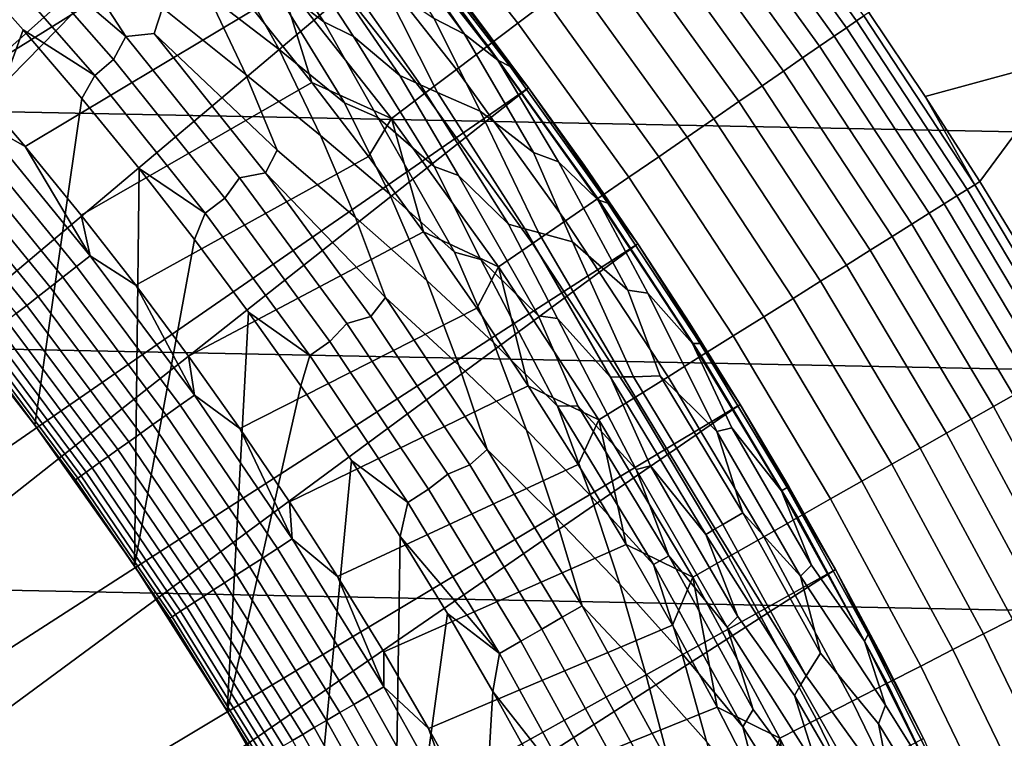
# Model space of a CAD drawing. Header units: metres. Extents: x -32 to 117, y -314 to 32.
# Tile 237 of 380: x 15.19 to 20.13, y 9.74 to 13.34. Entities that reach past the tile are written whole.
import ezdxf

# ---------------------------------------------------------------- set-up
doc = ezdxf.new("R2010")
doc.units = ezdxf.units.M
doc.layers.add('solid_24_501_064_XXX', color=7, linetype='CONTINUOUS')

msp = doc.modelspace()

# ---------------------------------------------------------------- linework, layer by layer
at = {"layer": 'solid_24_501_064_XXX'}
for points in [[(14.660162, 15.207313, 149.376968), (11.57972, 11.041283, 154.5), (11.839188, 10.762604, 154.5), (15.482249, 14.73268, 149.12825)], [(-28.869246, 14.927042, -303.5), (29.439856, 13.767515, -303.5), (29.963835, 12.586431, -303.5), (-29.439856, 13.767515, -303.5)], [(15.482249, 14.73268, 149.12825), (11.839188, 10.762604, 154.5), (12.091828, 10.477948, 154.5), (16.316256, 14.251166, 148.836288)], [(21.042967, 13.523494, 106.589211), (20.47385, 14.370552, 106.589211), (19.921434, 13.982812, 113.790924), (20.475195, 13.158608, 113.790924)], [(16.316256, 14.251166, 148.836288), (12.091828, 10.477948, 154.5), (12.337894, 10.187035, 154.5)], [(16.316256, 14.251166, 148.836288), (12.337894, 10.187035, 154.5), (12.576989, 9.89035, 154.5), (17.164658, 13.761341, 148.5)], [(17.838182, 13.435349, 123.135521), (17.243647, 14.190348, 123.135521), (17.103449, 14.074975, 123.25148), (17.693151, 13.326115, 123.25148)], [(19.428709, 13.363243, 121.193291), (18.835804, 14.186737, 121.193291), (18.799538, 14.159423, 121.403885), (19.391302, 13.337515, 121.403885)], [(19.391302, 13.337515, 121.403885), (18.799538, 14.159423, 121.403885), (18.751295, 14.123086, 121.610687), (19.341539, 13.303288, 121.610687)], [(16.066147, 13.752346, 123.621208), (15.757983, 14.104398, 123.621208), (14.634216, 13.376245, 123.854294), (14.930679, 13.044503, 123.854294)], [(19.341539, 13.303288, 121.610687), (18.751295, 14.123086, 121.610687), (18.69132, 14.077915, 121.812614), (19.279678, 13.260738, 121.812614)], [(16.443249, 13.544827, 126.984077), (16.133265, 14.034998, 127.07869), (16.313887, 13.935814, 127.179596), (16.71829, 13.332747, 127.07869)], [(17.693151, 13.326115, 123.25148), (17.103449, 14.074975, 123.25148), (16.957188, 13.954612, 123.354111), (17.541845, 13.212154, 123.354111)], [(19.279678, 13.260738, 121.812614), (18.69132, 14.077915, 121.812614), (18.619925, 14.024141, 122.008636), (19.206036, 13.210086, 122.008636)], [(19.206036, 13.210086, 122.008636), (18.619925, 14.024141, 122.008636), (18.537477, 13.962044, 122.197731), (19.120991, 13.151592, 122.197731)], [(15.277554, 13.948027, 126.581253), (15.724529, 13.258496, 126.545876), (15.074958, 13.813654, 126.520439), (15.122891, 13.940829, 126.545876)], [(15.908767, 13.403529, 126.626312), (15.86657, 13.27415, 126.581253), (15.724529, 13.258496, 126.545876), (15.277554, 13.948027, 126.581253)], [(16.71829, 13.332747, 127.07869), (16.313887, 13.935814, 127.179596), (16.524059, 13.785233, 127.28611), (16.867985, 13.259747, 127.179596)], [(17.541845, 13.212154, 123.354111), (16.957188, 13.954612, 123.354111), (16.805616, 13.829878, 123.442886), (17.385048, 13.094058, 123.442886)], [(19.120991, 13.151592, 122.197731), (18.537477, 13.962044, 122.197731), (18.444401, 13.891941, 122.378937), (19.024986, 13.085559, 122.378937)], [(20.475195, 13.158608, 113.790924), (19.921434, 13.982812, 113.790924), (19.45355, 13.380323, 120.980194), (19.736938, 12.958662, 120.980194)], [(16.138662, 13.468496, 126.744232), (15.909147, 13.892743, 126.816277), (16.24036, 13.651581, 126.896408), (16.493822, 13.193299, 126.816277)], [(17.271635, 13.349852, 128.25618), (16.932249, 13.895523, 128.636612), (16.980753, 13.867519, 128.761612), (17.425512, 13.271673, 128.636398)], [(19.024986, 13.085559, 122.378937), (18.444401, 13.891941, 122.378937), (18.341179, 13.814196, 122.551315), (18.918514, 13.012326, 122.551315)], [(17.425512, 13.271673, 128.636398), (16.980753, 13.867519, 128.761612), (17.038164, 13.834373, 128.935287)], [(15.568902, 13.06386, 126.505112), (14.984246, 13.730532, 126.505112), (15.074958, 13.813654, 126.520439), (15.663153, 13.142946, 126.520439)], [(15.663153, 13.142946, 126.520439), (15.074958, 13.813654, 126.520439), (15.724529, 13.258496, 126.545876)], [(17.385048, 13.094058, 123.442886), (16.805616, 13.829878, 123.442886), (16.649517, 13.701419, 123.517342), (17.223566, 12.972433, 123.517342)], [(17.591461, 13.140243, 129.020157), (17.425512, 13.271673, 128.636398), (17.038164, 13.834373, 128.935287), (17.062336, 13.820416, 129.020355)], [(17.591461, 13.140243, 129.020157), (17.062336, 13.820416, 129.020355), (17.084394, 13.807681, 129.10791)], [(17.591461, 13.140243, 129.020157), (17.084394, 13.807681, 129.10791), (17.11982, 13.787229, 129.279663)], [(18.918514, 13.012326, 122.551315), (18.341179, 13.814196, 122.551315), (18.22834, 13.729208, 122.713974), (18.802124, 12.932272, 122.713974)], [(-29.439856, 13.767515, -303.5), (29.963835, 12.586431, -303.5), (30.440569, 11.385158, -303.5), (-29.963835, 12.586431, -303.5)], [(17.74667, 13.002142, 148.5), (17.164658, 13.761341, 148.5), (12.576989, 9.89035, 154.5), (12.808691, 9.588402, 154.5)], [(16.366446, 13.393563, 123.621208), (16.066147, 13.752346, 123.621208), (14.930679, 13.044503, 123.854294), (15.219624, 12.706191, 123.854294)], [(15.908767, 13.403529, 126.626312), (15.74761, 13.762378, 126.680763), (16.138662, 13.468496, 126.744232), (16.327929, 13.068626, 126.680763)], [(16.867985, 13.259747, 127.179596), (16.524059, 13.785233, 127.28611), (16.651091, 13.717318, 127.397499), (17.100328, 13.063537, 127.28611)], [(17.654512, 13.109204, 129.406281), (17.591461, 13.140243, 129.020157), (17.11982, 13.787229, 129.279663), (17.139305, 13.775978, 129.406357)], [(17.654512, 13.109204, 129.406281), (17.139305, 13.775978, 129.406357), (17.144802, 13.772804, 129.450684), (17.459776, 13.384926, 129.791641)], [(17.459776, 13.384926, 129.791641), (17.164658, 13.761341, 129.791641), (17.164658, 13.761341, 148.5), (17.74667, 13.002142, 148.5)], [(14.984246, 13.730532, 126.505112), (15.568902, 13.06386, 126.505112), (15.210019, 13.292663, 126.5), (14.90774, 13.630805, 126.5)], [(17.223566, 12.972433, 123.517342), (16.649517, 13.701419, 123.517342), (16.489693, 13.569895, 123.577095), (17.058233, 12.847907, 123.577095)], [(17.100328, 13.063537, 127.28611), (16.651091, 13.717318, 127.397499), (16.754538, 13.661306, 127.511368), (17.204208, 13.01687, 127.397499)], [(18.802124, 12.932272, 122.713974), (18.22834, 13.729208, 122.713974), (18.106468, 13.637417, 122.866074), (18.676416, 12.845809, 122.866074)], [(16.493822, 13.193299, 126.816277), (16.24036, 13.651581, 126.896408), (16.443249, 13.544827, 126.984077), (16.823214, 12.926503, 126.896408)], [(17.014076, 13.523772, 127.880661), (17.2889, 12.978432, 127.511368), (17.204208, 13.01687, 127.397499), (16.754538, 13.661306, 127.511368)], [(14.90774, 13.630805, 126.5), (15.210019, 13.292663, 126.5), (14.738583, 11.990582, 126.5)], [(18.676416, 12.845809, 122.866074), (18.106468, 13.637417, 122.866074), (17.976191, 13.539294, 123.006828), (18.542038, 12.753383, 123.006828)], [(16.489693, 13.569895, 123.577095), (16.366446, 13.393563, 123.621208), (16.658733, 13.028227, 123.621208)], [(16.823214, 12.926503, 126.896408), (16.443249, 13.544827, 126.984077), (16.71829, 13.332747, 127.07869), (16.98926, 12.853319, 126.984077)], [(17.058233, 12.847907, 123.577095), (16.489693, 13.569895, 123.577095), (16.658733, 13.028227, 123.621208)], [(17.271635, 13.349852, 128.25618), (17.502693, 12.885144, 127.880661), (17.2889, 12.978432, 127.511368), (17.014076, 13.523772, 127.880661)], [(18.542038, 12.753383, 123.006828), (17.976191, 13.539294, 123.006828), (17.838182, 13.435349, 123.135521), (18.399685, 12.655471, 123.135521)], [(16.327929, 13.068626, 126.680763), (16.138662, 13.468496, 126.744232), (16.493822, 13.193299, 126.816277), (16.702253, 12.762899, 126.744232)], [(16.658733, 13.028227, 123.621208), (16.366446, 13.393563, 123.621208), (15.219624, 12.706191, 123.854294), (15.500902, 12.361483, 123.854294)], [(15.86657, 13.27415, 126.581253), (15.908767, 13.403529, 126.626312), (16.327929, 13.068626, 126.680763), (16.484648, 12.688571, 126.626312)], [(18.399685, 12.655471, 123.135521), (17.838182, 13.435349, 123.135521), (17.693151, 13.326115, 123.25148), (18.250088, 12.552577, 123.25148)], [(17.425512, 13.271673, 128.636398), (17.771482, 12.676842, 128.25618), (17.502693, 12.885144, 127.880661), (17.271635, 13.349852, 128.25618)], [(17.746639, 13.002183, 129.791641), (17.459776, 13.384926, 129.791641), (17.74667, 13.002142, 148.5)], [(17.654512, 13.109204, 129.406281), (17.459776, 13.384926, 129.791641), (17.746639, 13.002183, 129.791641)], [(19.985636, 12.515004, 121.193291), (19.428709, 13.363243, 121.193291), (19.391302, 13.337515, 121.403885), (19.947157, 12.490909, 121.403885)], [(19.428709, 13.363243, 121.193291), (19.985636, 12.515004, 121.193291), (19.736938, 12.958662, 120.980194), (19.45355, 13.380323, 120.980194)], [(16.98926, 12.853319, 126.984077), (16.71829, 13.332747, 127.07869), (16.867985, 13.259747, 127.179596), (17.272774, 12.606138, 127.07869)], [(18.250088, 12.552577, 123.25148), (17.693151, 13.326115, 123.25148), (17.541845, 13.212154, 123.354111), (18.094021, 12.445232, 123.354111)], [(19.895969, 12.458854, 121.610687), (19.341539, 13.303288, 121.610687), (19.279678, 13.260738, 121.812614), (19.832333, 12.419005, 121.812614)], [(19.947157, 12.490909, 121.403885), (19.391302, 13.337515, 121.403885), (19.341539, 13.303288, 121.610687), (19.895969, 12.458854, 121.610687)], [(15.504476, 12.948021, 126.5), (15.268971, 11.30743, 126.5), (14.738583, 11.990582, 126.5), (15.210019, 13.292663, 126.5)], [(15.568902, 13.06386, 126.505112), (15.504476, 12.948021, 126.5), (15.210019, 13.292663, 126.5)], [(16.221533, 12.44722, 126.520439), (15.663153, 13.142946, 126.520439), (15.724529, 13.258496, 126.545876), (16.295408, 12.550227, 126.545876)], [(16.425886, 12.575425, 126.581253), (16.295408, 12.550227, 126.545876), (15.724529, 13.258496, 126.545876), (15.86657, 13.27415, 126.581253)], [(16.425886, 12.575425, 126.581253), (15.86657, 13.27415, 126.581253), (16.484648, 12.688571, 126.626312)], [(17.272774, 12.606138, 127.07869), (16.867985, 13.259747, 127.179596), (17.100328, 13.063537, 127.28611), (17.394085, 12.56167, 127.179596)], [(17.591461, 13.140243, 129.020157), (17.896589, 12.629247, 128.636398), (17.771482, 12.676842, 128.25618), (17.425512, 13.271673, 128.636398)], [(19.832333, 12.419005, 121.812614), (19.279678, 13.260738, 121.812614), (19.206036, 13.210086, 122.008636), (19.75658, 12.371569, 122.008636)], [(18.094021, 12.445232, 123.354111), (17.541845, 13.212154, 123.354111), (17.385048, 13.094058, 123.442886), (17.932287, 12.333991, 123.442886)], [(19.75658, 12.371569, 122.008636), (19.206036, 13.210086, 122.008636), (19.120991, 13.151592, 122.197731), (19.669098, 12.316788, 122.197731)], [(16.702253, 12.762899, 126.744232), (16.493822, 13.193299, 126.816277), (16.823214, 12.926503, 126.896408), (17.04777, 12.469276, 126.816277)], [(19.669098, 12.316788, 122.197731), (19.120991, 13.151592, 122.197731), (19.024986, 13.085559, 122.378937), (19.570341, 12.254946, 122.378937)], [(20.475195, 13.158608, 113.790924), (19.736938, 12.958662, 120.980194), (20.01119, 12.531, 120.980194)], [(20.994875, 12.312504, 113.790924), (20.475195, 13.158608, 113.790924), (20.01119, 12.531, 120.980194), (20.276175, 12.097536, 120.980194)], [(16.12392, 12.37232, 126.505112), (15.568902, 13.06386, 126.505112), (15.663153, 13.142946, 126.520439), (16.221533, 12.44722, 126.520439)], [(17.896589, 12.629247, 128.636398), (17.591461, 13.140243, 129.020157), (18.094398, 12.438578, 129.020157)], [(18.144402, 12.422308, 129.406281), (18.094398, 12.438578, 129.020157), (17.591461, 13.140243, 129.020157), (17.654512, 13.109204, 129.406281)], [(18.144402, 12.422308, 129.406281), (17.654512, 13.109204, 129.406281), (17.746639, 13.002183, 129.791641), (18.025116, 12.613296, 129.791641)], [(15.568902, 13.06386, 126.505112), (16.12392, 12.37232, 126.505112), (15.791067, 12.596898, 126.5), (15.504476, 12.948021, 126.5)], [(16.484648, 12.688571, 126.626312), (16.327929, 13.068626, 126.680763), (16.702253, 12.762899, 126.744232), (16.87771, 12.350432, 126.680763)], [(17.394085, 12.56167, 127.179596), (17.100328, 13.063537, 127.28611), (17.204208, 13.01687, 127.397499), (17.6451, 12.317778, 127.28611)], [(17.932287, 12.333991, 123.442886), (17.385048, 13.094058, 123.442886), (17.223566, 12.972433, 123.517342), (17.765722, 12.219426, 123.517342)], [(19.570341, 12.254946, 122.378937), (19.024986, 13.085559, 122.378937), (18.918514, 13.012326, 122.551315), (19.460817, 12.186362, 122.551315)], [(17.74667, 13.002142, 148.5), (12.808691, 9.588402, 154.5), (13.033209, 9.280912, 154.5)], [(18.295061, 12.218459, 148.5), (17.74667, 13.002142, 148.5), (13.033209, 9.280912, 154.5), (13.250397, 8.968107, 154.5)], [(14.993741, 12.834577, 123.874374), (15.219624, 12.706191, 123.854294), (14.930679, 13.044503, 123.854294)], [(16.942867, 12.656514, 123.621208), (16.658733, 13.028227, 123.621208), (15.500902, 12.361483, 123.854294), (15.774374, 12.010551, 123.854294)], [(17.058233, 12.847907, 123.577095), (16.658733, 13.028227, 123.621208), (16.942867, 12.656514, 123.621208)], [(17.6451, 12.317778, 127.28611), (17.204208, 13.01687, 127.397499), (17.2889, 12.978432, 127.511368), (17.727879, 12.294144, 127.397499)], [(17.746639, 13.002183, 129.791641), (17.74667, 13.002142, 148.5), (18.295061, 12.218459, 148.5), (18.025116, 12.613296, 129.791641)], [(19.460817, 12.186362, 122.551315), (18.918514, 13.012326, 122.551315), (18.802124, 12.932272, 122.713974), (19.341091, 12.111389, 122.713974)], [(15.791067, 12.596898, 126.5), (15.767771, 10.600819, 126.5), (15.268971, 11.30743, 126.5), (15.504476, 12.948021, 126.5)], [(17.765722, 12.219426, 123.517342), (17.223566, 12.972433, 123.517342), (17.058233, 12.847907, 123.577095), (17.595184, 12.102128, 123.577095)], [(17.502693, 12.885144, 127.880661), (17.79545, 12.274677, 127.511368), (17.727879, 12.294144, 127.397499), (17.2889, 12.978432, 127.511368)], [(19.985636, 12.515004, 121.193291), (20.01119, 12.531, 120.980194), (19.736938, 12.958662, 120.980194)], [(17.04777, 12.469276, 126.816277), (16.823214, 12.926503, 126.896408), (16.98926, 12.853319, 126.984077), (17.373718, 12.176572, 126.896408)], [(19.341091, 12.111389, 122.713974), (18.802124, 12.932272, 122.713974), (18.676416, 12.845809, 122.866074), (19.211779, 12.030415, 122.866074)], [(17.373718, 12.176572, 126.896408), (16.98926, 12.853319, 126.984077), (17.272774, 12.606138, 127.07869), (17.506212, 12.139824, 126.984077)], [(17.79545, 12.274677, 127.511368), (17.502693, 12.885144, 127.880661), (17.771482, 12.676842, 128.25618), (17.967352, 12.228879, 127.880661)], [(15.546782, 12.158792, 123.874374), (14.993741, 12.834577, 123.874374), (14.926419, 12.776949, 123.903053), (15.476976, 12.104198, 123.903053)], [(15.546782, 12.158792, 123.874374), (15.219624, 12.706191, 123.854294), (14.993741, 12.834577, 123.874374)], [(17.058233, 12.847907, 123.577095), (16.942867, 12.656514, 123.621208), (17.218706, 12.278608, 123.621208)], [(17.595184, 12.102128, 123.577095), (17.058233, 12.847907, 123.577095), (17.218706, 12.278608, 123.621208)], [(19.211779, 12.030415, 122.866074), (18.676416, 12.845809, 122.866074), (18.542038, 12.753383, 123.006828), (19.073549, 11.943855, 123.006828)], [(15.476976, 12.104198, 123.903053), (14.926419, 12.776949, 123.903053), (14.861416, 12.721307, 123.939857), (15.409576, 12.051485, 123.939857)], [(16.87771, 12.350432, 126.680763), (16.702253, 12.762899, 126.744232), (17.04777, 12.469276, 126.816277), (17.235016, 12.033746, 126.744232)], [(19.073549, 11.943855, 123.006828), (18.542038, 12.753383, 123.006828), (18.399685, 12.655471, 123.135521), (18.927114, 11.852158, 123.135521)], [(15.409576, 12.051485, 123.939857), (14.861416, 12.721307, 123.939857), (14.799296, 12.668133, 123.984459), (15.345165, 12.001111, 123.984459)], [(15.546782, 12.158792, 123.874374), (15.500902, 12.361483, 123.854294), (15.219624, 12.706191, 123.854294)], [(15.345165, 12.001111, 123.984459), (14.799296, 12.668133, 123.984459), (14.740599, 12.617887, 124.036476), (15.284303, 11.953511, 124.036476)], [(17.218706, 12.278608, 123.621208), (16.942867, 12.656514, 123.621208), (15.774374, 12.010551, 123.854294), (16.039902, 11.653573, 123.854294)], [(16.425886, 12.575425, 126.581253), (16.484648, 12.688571, 126.626312), (16.87771, 12.350432, 126.680763), (17.028423, 11.948901, 126.626312)], [(17.896589, 12.629247, 128.636398), (18.245121, 11.985135, 128.25618), (17.967352, 12.228879, 127.880661), (17.771482, 12.676842, 128.25618)], [(18.927114, 11.852158, 123.135521), (18.399685, 12.655471, 123.135521), (18.250088, 12.552577, 123.25148), (18.77323, 11.755795, 123.25148)], [(15.284303, 11.953511, 124.036476), (14.740599, 12.617887, 124.036476), (14.685832, 12.571008, 124.095459), (15.227516, 11.909101, 124.095459)], [(17.506212, 12.139824, 126.984077), (17.272774, 12.606138, 127.07869), (17.394085, 12.56167, 127.179596), (17.795698, 11.856498, 127.07869)], [(18.094398, 12.438578, 129.020157), (18.343996, 11.970114, 128.636398), (18.245121, 11.985135, 128.25618), (17.896589, 12.629247, 128.636398)], [(18.295071, 12.218445, 129.791641), (18.025116, 12.613296, 129.791641), (18.295061, 12.218459, 148.5)], [(18.144402, 12.422308, 129.406281), (18.025116, 12.613296, 129.791641), (18.295071, 12.218445, 129.791641)], [(-29.963835, 12.586431, -303.5), (30.440569, 11.385158, -303.5), (30.869179, 10.16578, -303.5), (-30.440569, 11.385158, -303.5)], [(15.227516, 11.909101, 124.095459), (14.685832, 12.571008, 124.095459), (14.635472, 12.5279, 124.160889), (15.175299, 11.868262, 124.160889)], [(15.791067, 12.596898, 126.5), (16.069904, 12.239186, 126.5), (15.767771, 10.600819, 126.5)], [(16.12392, 12.37232, 126.505112), (16.069904, 12.239186, 126.5), (15.791067, 12.596898, 126.5)], [(16.954458, 11.853162, 126.581253), (16.834412, 11.817409, 126.545876), (16.295408, 12.550227, 126.545876), (16.425886, 12.575425, 126.581253)], [(16.954458, 11.853162, 126.581253), (16.425886, 12.575425, 126.581253), (17.028423, 11.948901, 126.626312)], [(17.795698, 11.856498, 127.07869), (17.394085, 12.56167, 127.179596), (17.6451, 12.317778, 127.28611), (17.891315, 11.842745, 127.179596)], [(18.77323, 11.755795, 123.25148), (18.250088, 12.552577, 123.25148), (18.094021, 12.445232, 123.354111), (18.61269, 11.655265, 123.354111)], [(16.749033, 11.727799, 126.520439), (16.221533, 12.44722, 126.520439), (16.295408, 12.550227, 126.545876), (16.834412, 11.817409, 126.545876)], [(20.505556, 11.64359, 121.193291), (19.985636, 12.515004, 121.193291), (19.947157, 12.490909, 121.403885), (20.466076, 11.621172, 121.403885)], [(19.985636, 12.515004, 121.193291), (20.505556, 11.64359, 121.193291), (20.276175, 12.097536, 120.980194), (20.01119, 12.531, 120.980194)], [(17.235016, 12.033746, 126.744232), (17.04777, 12.469276, 126.816277), (17.373718, 12.176572, 126.896408), (17.569958, 11.722025, 126.816277)], [(20.413555, 11.59135, 121.610687), (19.895969, 12.458854, 121.610687), (19.832333, 12.419005, 121.812614), (20.348265, 11.554276, 121.812614)], [(20.466076, 11.621172, 121.403885), (19.947157, 12.490909, 121.403885), (19.895969, 12.458854, 121.610687), (20.413555, 11.59135, 121.610687)], [(16.648249, 11.657228, 126.505112), (16.12392, 12.37232, 126.505112), (16.221533, 12.44722, 126.520439), (16.749033, 11.727799, 126.520439)], [(18.61269, 11.655265, 123.354111), (18.094021, 12.445232, 123.354111), (17.932287, 12.333991, 123.442886), (18.44632, 11.551084, 123.442886)], [(18.343996, 11.970114, 128.636398), (18.094398, 12.438578, 129.020157), (18.569366, 11.717685, 129.020157)], [(18.60758, 11.717125, 129.406281), (18.569366, 11.717685, 129.020157), (18.094398, 12.438578, 129.020157), (18.144402, 12.422308, 129.406281)], [(18.60758, 11.717125, 129.406281), (18.144402, 12.422308, 129.406281), (18.295071, 12.218445, 129.791641), (18.556377, 11.817819, 129.791641)], [(20.348265, 11.554276, 121.812614), (19.832333, 12.419005, 121.812614), (19.75658, 12.371569, 122.008636), (20.27054, 11.510141, 122.008636)], [(15.546782, 12.158792, 123.874374), (15.774374, 12.010551, 123.854294), (15.500902, 12.361483, 123.854294)], [(16.12392, 12.37232, 126.505112), (16.648249, 11.657228, 126.505112), (16.34057, 11.875424, 126.5), (16.069904, 12.239186, 126.5)], [(20.27054, 11.510141, 122.008636), (19.75658, 12.371569, 122.008636), (19.669098, 12.316788, 122.197731), (20.180782, 11.459175, 122.197731)], [(17.028423, 11.948901, 126.626312), (16.87771, 12.350432, 126.680763), (17.235016, 12.033746, 126.744232), (17.395924, 11.609139, 126.680763)], [(17.891315, 11.842745, 127.179596), (17.6451, 12.317778, 127.28611), (17.727879, 12.294144, 127.397499), (18.157372, 11.549332, 127.28611)], [(18.44632, 11.551084, 123.442886), (17.932287, 12.333991, 123.442886), (17.765722, 12.219426, 123.517342), (18.274981, 11.443791, 123.517342)], [(20.180782, 11.459175, 122.197731), (19.669098, 12.316788, 122.197731), (19.570341, 12.254946, 122.378937), (20.079456, 11.40164, 122.378937)], [(17.486118, 11.894694, 123.621208), (17.218706, 12.278608, 123.621208), (16.039902, 11.653573, 123.854294), (16.297352, 11.290729, 123.854294)], [(17.595184, 12.102128, 123.577095), (17.218706, 12.278608, 123.621208), (17.486118, 11.894694, 123.621208)], [(18.157372, 11.549332, 127.28611), (17.727879, 12.294144, 127.397499), (17.79545, 12.274677, 127.511368), (18.22121, 11.550376, 127.397499)], [(17.967352, 12.228879, 127.880661), (18.273373, 11.551176, 127.511368), (18.22121, 11.550376, 127.397499), (17.79545, 12.274677, 127.511368)], [(18.295061, 12.218459, 148.5), (13.250397, 8.968107, 154.5), (13.459951, 8.650414, 154.5)], [(18.808872, 11.411674, 148.5), (18.295061, 12.218459, 148.5), (13.459951, 8.650414, 154.5), (13.662011, 8.327598, 154.5)], [(16.34057, 11.875424, 126.5), (16.234016, 9.871996, 126.5), (15.767771, 10.600819, 126.5), (16.069904, 12.239186, 126.5)], [(18.274981, 11.443791, 123.517342), (17.765722, 12.219426, 123.517342), (17.595184, 12.102128, 123.577095), (18.099554, 11.333939, 123.577095)], [(18.273373, 11.551176, 127.511368), (17.967352, 12.228879, 127.880661), (18.245121, 11.985135, 128.25618), (18.407417, 11.555874, 127.880661)], [(18.556377, 11.817819, 129.791641), (18.295071, 12.218445, 129.791641), (18.295061, 12.218459, 148.5), (18.808872, 11.411674, 148.5)], [(20.079456, 11.40164, 122.378937), (19.570341, 12.254946, 122.378937), (19.460817, 12.186362, 122.551315), (19.967083, 11.337831, 122.551315)], [(16.069389, 11.459205, 123.874374), (15.546782, 12.158792, 123.874374), (15.476976, 12.104198, 123.903053), (15.997237, 11.407752, 123.903053)], [(16.069389, 11.459205, 123.874374), (15.774374, 12.010551, 123.854294), (15.546782, 12.158792, 123.874374)], [(17.569958, 11.722025, 126.816277), (17.373718, 12.176572, 126.896408), (17.506212, 12.139824, 126.984077), (17.890818, 11.403228, 126.896408)], [(19.967083, 11.337831, 122.551315), (19.460817, 12.186362, 122.551315), (19.341091, 12.111389, 122.713974), (19.844242, 11.268079, 122.713974)], [(17.890818, 11.403228, 126.896408), (17.506212, 12.139824, 126.984077), (17.795698, 11.856498, 127.07869), (17.993217, 11.405563, 126.984077)], [(19.844242, 11.268079, 122.713974), (19.341091, 12.111389, 122.713974), (19.211779, 12.030415, 122.866074), (19.711567, 11.192741, 122.866074)], [(15.997237, 11.407752, 123.903053), (15.476976, 12.104198, 123.903053), (15.409576, 12.051485, 123.939857), (15.927571, 11.358072, 123.939857)], [(17.595184, 12.102128, 123.577095), (17.486118, 11.894694, 123.621208), (17.744972, 11.504958, 123.621208)], [(18.099554, 11.333939, 123.577095), (17.595184, 12.102128, 123.577095), (17.744972, 11.504958, 123.621208)], [(15.927571, 11.358072, 123.939857), (15.409576, 12.051485, 123.939857), (15.345165, 12.001111, 123.984459), (15.860995, 11.310596, 123.984459)], [(16.069389, 11.459205, 123.874374), (16.039902, 11.653573, 123.854294), (15.774374, 12.010551, 123.854294)], [(17.395924, 11.609139, 126.680763), (17.235016, 12.033746, 126.744232), (17.569958, 11.722025, 126.816277), (17.735971, 11.282383, 126.744232)], [(19.711567, 11.192741, 122.866074), (19.211779, 12.030415, 122.866074), (19.073549, 11.943855, 123.006828), (19.56974, 11.112209, 123.006828)], [(15.007668, 11.652034, 124.839096), (14.738537, 11.990644, 124.839096), (14.738583, 11.990582, 126.5), (15.268971, 11.30743, 126.5)], [(15.860995, 11.310596, 123.984459), (15.345165, 12.001111, 123.984459), (15.284303, 11.953511, 124.036476), (15.798086, 11.265736, 124.036476)], [(18.343996, 11.970114, 128.636398), (18.691851, 11.275753, 128.25618), (18.407417, 11.555874, 127.880661), (18.245121, 11.985135, 128.25618)], [(18.569366, 11.717685, 129.020157), (18.767138, 11.295149, 128.636398), (18.691851, 11.275753, 128.25618), (18.343996, 11.970114, 128.636398)], [(15.798086, 11.265736, 124.036476), (15.284303, 11.953511, 124.036476), (15.227516, 11.909101, 124.095459), (15.739391, 11.22388, 124.095459)], [(17.451292, 11.108712, 126.581253), (16.954458, 11.853162, 126.581253), (17.028423, 11.948901, 126.626312), (17.539034, 11.185961, 126.626312)], [(17.539034, 11.185961, 126.626312), (17.028423, 11.948901, 126.626312), (17.395924, 11.609139, 126.680763)], [(19.56974, 11.112209, 123.006828), (19.073549, 11.943855, 123.006828), (18.927114, 11.852158, 123.135521), (19.419497, 11.026897, 123.135521)], [(15.685418, 11.185391, 124.160889), (15.175299, 11.868262, 124.160889), (15.128103, 11.831352, 124.232208), (15.636637, 11.150605, 124.232208)], [(15.739391, 11.22388, 124.095459), (15.227516, 11.909101, 124.095459), (15.175299, 11.868262, 124.160889), (15.685418, 11.185391, 124.160889)], [(16.34057, 11.875424, 126.5), (16.602844, 11.505881, 126.5), (16.234016, 9.871996, 126.5)], [(17.744972, 11.504958, 123.621208), (17.486118, 11.894694, 123.621208), (16.297352, 11.290729, 123.854294), (16.546595, 10.9222, 123.854294)], [(16.648249, 11.657228, 126.505112), (16.602844, 11.505881, 126.5), (16.34057, 11.875424, 126.5)], [(15.636637, 11.150605, 124.232208), (15.128103, 11.831352, 124.232208), (15.08634, 11.79869, 124.308784), (15.593469, 11.119822, 124.308784)], [(17.244652, 10.986054, 126.520439), (16.749033, 11.727799, 126.520439), (16.834412, 11.817409, 126.545876), (17.340483, 11.061473, 126.545876)], [(17.451292, 11.108712, 126.581253), (17.340483, 11.061473, 126.545876), (16.834412, 11.817409, 126.545876), (16.954458, 11.853162, 126.581253)], [(17.993217, 11.405563, 126.984077), (17.795698, 11.856498, 127.07869), (17.891315, 11.842745, 127.179596), (18.28611, 11.085196, 127.07869)], [(18.28611, 11.085196, 127.07869), (17.891315, 11.842745, 127.179596), (18.157372, 11.549332, 127.28611), (18.35885, 11.104162, 127.179596)], [(18.808914, 11.411607, 129.791641), (18.556377, 11.817819, 129.791641), (18.808872, 11.411674, 148.5)], [(18.60758, 11.717125, 129.406281), (18.556377, 11.817819, 129.791641), (18.808914, 11.411607, 129.791641)], [(19.419497, 11.026897, 123.135521), (18.927114, 11.852158, 123.135521), (18.77323, 11.755795, 123.25148), (19.26161, 10.937244, 123.25148)], [(15.55629, 11.093309, 124.389969), (15.050369, 11.770558, 124.389969), (15.020506, 11.747202, 124.475044), (15.525422, 11.071297, 124.475044)], [(15.593469, 11.119822, 124.308784), (15.08634, 11.79869, 124.308784), (15.050369, 11.770558, 124.389969), (15.55629, 11.093309, 124.389969)], [(15.483633, 11.041497, 124.653915), (14.980076, 11.715583, 124.653915), (14.969862, 11.707595, 124.746147), (15.473076, 11.033968, 124.746147)], [(15.501133, 11.053976, 124.563286), (14.997006, 11.728824, 124.563286), (14.980076, 11.715583, 124.653915), (15.483633, 11.041497, 124.653915)], [(15.525422, 11.071297, 124.475044), (15.020506, 11.747202, 124.475044), (14.997006, 11.728824, 124.563286), (15.501133, 11.053976, 124.563286)], [(17.140884, 10.919948, 126.505112), (16.648249, 11.657228, 126.505112), (16.749033, 11.727799, 126.520439), (17.244652, 10.986054, 126.520439)], [(17.735971, 11.282383, 126.744232), (17.569958, 11.722025, 126.816277), (17.890818, 11.403228, 126.896408), (18.059416, 10.952936, 126.816277)], [(18.767138, 11.295149, 128.636398), (18.569366, 11.717685, 129.020157), (19.015629, 10.978678, 129.020157)], [(18.60758, 11.717125, 129.406281), (19.043365, 10.994692, 129.406281), (19.015629, 10.978678, 129.020157), (18.569366, 11.717685, 129.020157)], [(19.043365, 10.994692, 129.406281), (18.60758, 11.717125, 129.406281), (18.808914, 11.411607, 129.791641), (19.052559, 11, 129.791641)], [(19.26161, 10.937244, 123.25148), (18.77323, 11.755795, 123.25148), (18.61269, 11.655265, 123.354111), (19.096891, 10.843714, 123.354111)], [(14.969862, 11.707595, 124.746147), (15.007668, 11.652034, 124.839096), (15.269019, 11.307389, 124.839096)], [(15.473076, 11.033968, 124.746147), (14.969862, 11.707595, 124.746147), (15.269019, 11.307389, 124.839096)], [(15.269019, 11.307389, 124.839096), (15.007668, 11.652034, 124.839096), (15.268971, 11.30743, 126.5)], [(16.069389, 11.459205, 123.874374), (16.297352, 11.290729, 123.854294), (16.039902, 11.653573, 123.854294)], [(16.648249, 11.657228, 126.505112), (17.140884, 10.919948, 126.505112), (16.856958, 11.130249, 126.5), (16.602844, 11.505881, 126.5)], [(19.096891, 10.843714, 123.354111), (18.61269, 11.655265, 123.354111), (18.44632, 11.551084, 123.442886), (18.926195, 10.746787, 123.442886)], [(17.539034, 11.185961, 126.626312), (17.395924, 11.609139, 126.680763), (17.735971, 11.282383, 126.744232), (17.881601, 10.846134, 126.680763)], [(18.636198, 10.759614, 127.28611), (18.157372, 11.549332, 127.28611), (18.22121, 11.550376, 127.397499), (18.683355, 10.786839, 127.397499)], [(18.35885, 11.104162, 127.179596), (18.157372, 11.549332, 127.28611), (18.636198, 10.759614, 127.28611)], [(18.683355, 10.786839, 127.397499), (18.22121, 11.550376, 127.397499), (18.273373, 11.551176, 127.511368), (18.721895, 10.809091, 127.511368)], [(18.407417, 11.555874, 127.880661), (18.822285, 10.867051, 127.880661), (18.721895, 10.809091, 127.511368), (18.273373, 11.551176, 127.511368)], [(18.926195, 10.746787, 123.442886), (18.44632, 11.551084, 123.442886), (18.274981, 11.443791, 123.517342), (18.750397, 10.646965, 123.517342)], [(18.822285, 10.867051, 127.880661), (18.407417, 11.555874, 127.880661), (18.691851, 11.275753, 128.25618)], [(16.856958, 11.130249, 126.5), (16.666409, 9.123074, 126.5), (16.234016, 9.871996, 126.5), (16.602844, 11.505881, 126.5)], [(17.995142, 11.109588, 123.621208), (17.744972, 11.504958, 123.621208), (16.546595, 10.9222, 123.854294), (16.787502, 10.548174, 123.854294)], [(18.099554, 11.333939, 123.577095), (17.744972, 11.504958, 123.621208), (17.995142, 11.109588, 123.621208)], [(16.560539, 10.737185, 123.874374), (16.069389, 11.459205, 123.874374), (15.997237, 11.407752, 123.903053), (16.486183, 10.688975, 123.903053)], [(16.560539, 10.737185, 123.874374), (16.297352, 11.290729, 123.854294), (16.069389, 11.459205, 123.874374)], [(18.750397, 10.646965, 123.517342), (18.274981, 11.443791, 123.517342), (18.099554, 11.333939, 123.577095), (18.570406, 10.544762, 123.577095)], [(20.655098, 10.580343, 122.197731), (20.180782, 11.459175, 122.197731), (20.079456, 11.40164, 122.378937), (20.55139, 10.52722, 122.378937)], [(-30.440569, 11.385158, -303.5), (30.869179, 10.16578, -303.5), (31.248901, 8.930613, -303.5), (-30.869179, 10.16578, -303.5)], [(18.808872, 11.411674, 148.5), (13.662011, 8.327598, 154.5), (13.85647, 7.999856, 154.5)], [(18.808872, 11.411674, 148.5), (13.85647, 7.999856, 154.5), (14.042947, 7.66783, 154.5), (19.287237, 10.583124, 148.5)], [(16.486183, 10.688975, 123.903053), (15.997237, 11.407752, 123.903053), (15.927571, 11.358072, 123.939857), (16.414387, 10.642426, 123.939857)], [(18.373518, 10.607959, 126.896408), (17.890818, 11.403228, 126.896408), (17.993217, 11.405563, 126.984077), (18.449446, 10.651793, 126.984077)], [(18.059416, 10.952936, 126.816277), (17.890818, 11.403228, 126.896408), (18.373518, 10.607959, 126.896408)], [(18.449446, 10.651793, 126.984077), (17.993217, 11.405563, 126.984077), (18.28611, 11.085196, 127.07869)], [(19.052559, 11, 129.791641), (18.808914, 11.411607, 129.791641), (18.808872, 11.411674, 148.5), (19.287237, 10.583124, 148.5)], [(20.55139, 10.52722, 122.378937), (20.079456, 11.40164, 122.378937), (19.967083, 11.337831, 122.551315), (20.436375, 10.468305, 122.551315)], [(16.414387, 10.642426, 123.939857), (15.927571, 11.358072, 123.939857), (15.860995, 11.310596, 123.984459), (16.345776, 10.597941, 123.984459)], [(18.099554, 11.333939, 123.577095), (17.995142, 11.109588, 123.621208), (18.236506, 10.708778, 123.621208)], [(18.570406, 10.544762, 123.577095), (18.099554, 11.333939, 123.577095), (18.236506, 10.708778, 123.621208)], [(20.436375, 10.468305, 122.551315), (19.967083, 11.337831, 122.551315), (19.844242, 11.268079, 122.713974), (20.310646, 10.403902, 122.713974)], [(15.522456, 10.956885, 124.839096), (15.269019, 11.307389, 124.839096), (15.268971, 11.30743, 126.5), (15.767771, 10.600819, 126.5)], [(15.473076, 11.033968, 124.746147), (15.269019, 11.307389, 124.839096), (15.522456, 10.956885, 124.839096)], [(16.345776, 10.597941, 123.984459), (15.860995, 11.310596, 123.984459), (15.798086, 11.265736, 124.036476), (16.280945, 10.555907, 124.036476)], [(16.560539, 10.737185, 123.874374), (16.546595, 10.9222, 123.854294), (16.297352, 11.290729, 123.854294)], [(17.881601, 10.846134, 126.680763), (17.735971, 11.282383, 126.744232), (18.059416, 10.952936, 126.816277), (18.204191, 10.510198, 126.744232)], [(18.767138, 11.295149, 128.636398), (19.165455, 10.605243, 128.636398), (19.111015, 10.549742, 128.25618), (18.691851, 11.275753, 128.25618)], [(18.822285, 10.867051, 127.880661), (18.691851, 11.275753, 128.25618), (19.111015, 10.549742, 128.25618)], [(19.165455, 10.605243, 128.636398), (18.767138, 11.295149, 128.636398), (19.015629, 10.978678, 129.020157)], [(20.310646, 10.403902, 122.713974), (19.844242, 11.268079, 122.713974), (19.711567, 11.192741, 122.866074), (20.174852, 10.334343, 122.866074)], [(16.220455, 10.516688, 124.095459), (15.739391, 11.22388, 124.095459), (15.685418, 11.185391, 124.160889), (16.164833, 10.480625, 124.160889)], [(16.280945, 10.555907, 124.036476), (15.798086, 11.265736, 124.036476), (15.739391, 11.22388, 124.095459), (16.220455, 10.516688, 124.095459)], [(16.164833, 10.480625, 124.160889), (15.685418, 11.185391, 124.160889), (15.636637, 11.150605, 124.232208), (16.114561, 10.44803, 124.232208)], [(17.915462, 10.343468, 126.581253), (17.451292, 11.108712, 126.581253), (17.539034, 11.185961, 126.626312), (18.015488, 10.401234, 126.626312)], [(18.015488, 10.401234, 126.626312), (17.539034, 11.185961, 126.626312), (17.881601, 10.846134, 126.680763)], [(20.174852, 10.334343, 122.866074), (19.711567, 11.192741, 122.866074), (19.56974, 11.112209, 123.006828), (20.029694, 10.259987, 123.006828)], [(16.070074, 10.419187, 124.308784), (15.593469, 11.119822, 124.308784), (15.55629, 11.093309, 124.389969), (16.031757, 10.394344, 124.389969)], [(16.114561, 10.44803, 124.232208), (15.636637, 11.150605, 124.232208), (15.593469, 11.119822, 124.308784), (16.070074, 10.419187, 124.308784)], [(17.102575, 10.749033, 126.5), (17.064463, 8.354881, 126.5), (16.666409, 9.123074, 126.5), (16.856958, 11.130249, 126.5)], [(17.140884, 10.919948, 126.505112), (17.102575, 10.749033, 126.5), (16.856958, 11.130249, 126.5)], [(15.999947, 10.373719, 124.475044), (15.525422, 11.071297, 124.475044), (15.501133, 11.053976, 124.563286), (15.974916, 10.35749, 124.563286)], [(16.031757, 10.394344, 124.389969), (15.55629, 11.093309, 124.389969), (15.525422, 11.071297, 124.475044), (15.999947, 10.373719, 124.475044)], [(18.236506, 10.708778, 123.621208), (17.995142, 11.109588, 123.621208), (16.787502, 10.548174, 123.854294), (17.019957, 10.168839, 123.854294)], [(17.451292, 11.108712, 126.581253), (17.915462, 10.343468, 126.581253), (17.812635, 10.2839, 126.545876), (17.340483, 11.061473, 126.545876)], [(18.743114, 10.293641, 127.07869), (18.28611, 11.085196, 127.07869), (18.35885, 11.104162, 127.179596), (18.795912, 10.347149, 127.179596)], [(18.449446, 10.651793, 126.984077), (18.28611, 11.085196, 127.07869), (18.743114, 10.293641, 127.07869)], [(18.795912, 10.347149, 127.179596), (18.35885, 11.104162, 127.179596), (18.636198, 10.759614, 127.28611)], [(20.029694, 10.259987, 123.006828), (19.56974, 11.112209, 123.006828), (19.419497, 11.026897, 123.135521), (19.875919, 10.181217, 123.135521)], [(15.956881, 10.345798, 124.653915), (15.483633, 11.041497, 124.653915), (15.473076, 11.033968, 124.746147), (15.946, 10.338743, 124.746147)], [(15.473076, 11.033968, 124.746147), (15.522456, 10.956885, 124.839096), (15.767848, 10.600706, 124.839096)], [(15.946, 10.338743, 124.746147), (15.473076, 11.033968, 124.746147), (15.767848, 10.600706, 124.839096)], [(15.974916, 10.35749, 124.563286), (15.501133, 11.053976, 124.563286), (15.483633, 11.041497, 124.653915), (15.956881, 10.345798, 124.653915)], [(17.707443, 10.223397, 126.520439), (17.244652, 10.986054, 126.520439), (17.340483, 11.061473, 126.545876), (17.812635, 10.2839, 126.545876)], [(19.875919, 10.181217, 123.135521), (19.419497, 11.026897, 123.135521), (19.26161, 10.937244, 123.25148), (19.714319, 10.09844, 123.25148)], [(17.600891, 10.161879, 126.505112), (17.140884, 10.919948, 126.505112), (17.244652, 10.986054, 126.520439), (17.707443, 10.223397, 126.520439)], [(19.043365, 10.994692, 129.406281), (19.451117, 10.256074, 129.406281), (19.432495, 10.2227, 129.020157), (19.015629, 10.978678, 129.020157)], [(19.165455, 10.605243, 128.636398), (19.015629, 10.978678, 129.020157), (19.432495, 10.2227, 129.020157)], [(19.043365, 10.994692, 129.406281), (19.052559, 11, 129.791641), (19.287197, 10.583194, 129.791641)], [(19.451117, 10.256074, 129.406281), (19.043365, 10.994692, 129.406281), (19.287197, 10.583194, 129.791641)], [(19.287197, 10.583194, 129.791641), (19.052559, 11, 129.791641), (19.287237, 10.583124, 148.5)], [(15.767848, 10.600706, 124.839096), (15.522456, 10.956885, 124.839096), (15.767771, 10.600819, 126.5)], [(16.560539, 10.737185, 123.874374), (16.787502, 10.548174, 123.854294), (16.546595, 10.9222, 123.854294)], [(18.204191, 10.510198, 126.744232), (18.059416, 10.952936, 126.816277), (18.373518, 10.607959, 126.896408), (18.51523, 10.163443, 126.816277)], [(19.714319, 10.09844, 123.25148), (19.26161, 10.937244, 123.25148), (19.096891, 10.843714, 123.354111), (19.545731, 10.012083, 123.354111)], [(17.140884, 10.919948, 126.505112), (17.600891, 10.161879, 126.505112), (17.102575, 10.749033, 126.5)], [(18.015488, 10.401234, 126.626312), (17.881601, 10.846134, 126.680763), (18.204191, 10.510198, 126.744232), (18.333834, 10.062842, 126.680763)], [(18.822285, 10.867051, 127.880661), (19.21139, 10.163354, 127.880661), (19.140297, 10.049616, 127.511368), (18.721895, 10.809091, 127.511368)], [(19.21139, 10.163354, 127.880661), (18.822285, 10.867051, 127.880661), (19.111015, 10.549742, 128.25618)], [(19.545731, 10.012083, 123.354111), (19.096891, 10.843714, 123.354111), (18.926195, 10.746787, 123.442886), (19.371021, 9.922589, 123.442886)], [(18.636198, 10.759614, 127.28611), (18.683355, 10.786839, 127.397499), (19.140297, 10.049616, 127.511368), (19.113523, 10.004843, 127.397499)], [(18.683355, 10.786839, 127.397499), (18.721895, 10.809091, 127.511368), (19.140297, 10.049616, 127.511368)], [(17.019272, 9.994148, 123.874374), (16.560539, 10.737185, 123.874374), (16.486183, 10.688975, 123.903053), (16.942856, 9.949274, 123.903053)], [(17.019272, 9.994148, 123.874374), (16.787502, 10.548174, 123.854294), (16.560539, 10.737185, 123.874374)], [(17.102575, 10.749033, 126.5), (17.33939, 10.362694, 126.5), (17.064463, 8.354881, 126.5)], [(17.600891, 10.161879, 126.505112), (17.33939, 10.362694, 126.5), (17.102575, 10.749033, 126.5)], [(18.795912, 10.347149, 127.179596), (18.636198, 10.759614, 127.28611), (19.113523, 10.004843, 127.397499), (19.0807, 9.950077, 127.28611)], [(19.371021, 9.922589, 123.442886), (18.926195, 10.746787, 123.442886), (18.750397, 10.646965, 123.517342), (19.191093, 9.830423, 123.517342)], [(16.942856, 9.949274, 123.903053), (16.486183, 10.688975, 123.903053), (16.414387, 10.642426, 123.939857), (16.869072, 9.905946, 123.939857)], [(18.468945, 10.302727, 123.621208), (18.236506, 10.708778, 123.621208), (17.019957, 10.168839, 123.854294), (17.243841, 9.784385, 123.854294)], [(18.570406, 10.544762, 123.577095), (18.236506, 10.708778, 123.621208), (18.468945, 10.302727, 123.621208)], [(16.869072, 9.905946, 123.939857), (16.414387, 10.642426, 123.939857), (16.345776, 10.597941, 123.984459), (16.798559, 9.86454, 123.984459)], [(18.820892, 9.792293, 126.896408), (18.373518, 10.607959, 126.896408), (18.449446, 10.651793, 126.984077), (18.874117, 9.879802, 126.984077)], [(18.874117, 9.879802, 126.984077), (18.449446, 10.651793, 126.984077), (18.743114, 10.293641, 127.07869)], [(19.191093, 9.830423, 123.517342), (18.750397, 10.646965, 123.517342), (18.570406, 10.544762, 123.577095), (19.006872, 9.736058, 123.577095)], [(19.287237, 10.583124, 148.5), (14.042947, 7.66783, 154.5), (14.221369, 7.331614, 154.5)], [(19.287237, 10.583124, 148.5), (14.221369, 7.331614, 154.5), (14.391843, 6.991041, 154.5), (19.729027, 9.734758, 148.5)], [(16.005068, 10.239033, 124.839096), (15.767848, 10.600706, 124.839096), (15.767771, 10.600819, 126.5), (16.234016, 9.871996, 126.5)], [(15.946, 10.338743, 124.746147), (15.767848, 10.600706, 124.839096), (16.005068, 10.239033, 124.839096)], [(16.798559, 9.86454, 123.984459), (16.345776, 10.597941, 123.984459), (16.280945, 10.555907, 124.036476), (16.731932, 9.825415, 124.036476)], [(18.51523, 10.163443, 126.816277), (18.373518, 10.607959, 126.896408), (18.820892, 9.792293, 126.896408)], [(19.432495, 10.2227, 129.020157), (19.53842, 9.901309, 128.636398), (19.111015, 10.549742, 128.25618), (19.165455, 10.605243, 128.636398)], [(19.287197, 10.583194, 129.791641), (19.287237, 10.583124, 148.5), (19.729027, 9.734758, 148.5), (19.51272, 10.161386, 129.791641)], [(19.451117, 10.256074, 129.406281), (19.287197, 10.583194, 129.791641), (19.51272, 10.161386, 129.791641)], [(16.731932, 9.825415, 124.036476), (16.280945, 10.555907, 124.036476), (16.220455, 10.516688, 124.095459), (16.669767, 9.78891, 124.095459)], [(17.019272, 9.994148, 123.874374), (17.019957, 10.168839, 123.854294), (16.787502, 10.548174, 123.854294)], [(18.570406, 10.544762, 123.577095), (18.468945, 10.302727, 123.621208), (18.692345, 9.89163, 123.621208)], [(19.006872, 9.736058, 123.577095), (18.570406, 10.544762, 123.577095), (18.692345, 9.89163, 123.621208)], [(19.53842, 9.901309, 128.636398), (19.501993, 9.808171, 128.25618), (19.21139, 10.163354, 127.880661), (19.111015, 10.549742, 128.25618)], [(16.612604, 9.755342, 124.160889), (16.164833, 10.480625, 124.160889), (16.114561, 10.44803, 124.232208), (16.56094, 9.725003, 124.232208)], [(16.669767, 9.78891, 124.095459), (16.220455, 10.516688, 124.095459), (16.164833, 10.480625, 124.160889), (16.612604, 9.755342, 124.160889)], [(18.333834, 10.062842, 126.680763), (18.204191, 10.510198, 126.744232), (18.51523, 10.163443, 126.816277), (18.638815, 9.718614, 126.744232)], [(16.56094, 9.725003, 124.232208), (16.114561, 10.44803, 124.232208), (16.070074, 10.419187, 124.308784), (16.515221, 9.698155, 124.308784)], [(16.475843, 9.675033, 124.389969), (16.031757, 10.394344, 124.389969), (15.999947, 10.373719, 124.475044), (16.443151, 9.655834, 124.475044)], [(16.515221, 9.698155, 124.308784), (16.070074, 10.419187, 124.308784), (16.031757, 10.394344, 124.389969), (16.475843, 9.675033, 124.389969)], [(18.346096, 9.558863, 126.581253), (17.915462, 10.343468, 126.581253), (18.015488, 10.401234, 126.626312), (18.456854, 9.59625, 126.626312)], [(18.456854, 9.59625, 126.626312), (18.015488, 10.401234, 126.626312), (18.333834, 10.062842, 126.680763)], [(16.398891, 9.629845, 124.653915), (15.956881, 10.345798, 124.653915), (15.946, 10.338743, 124.746147), (16.387711, 9.623279, 124.746147)], [(15.946, 10.338743, 124.746147), (16.005068, 10.239033, 124.839096), (16.233994, 9.872055, 124.839096)], [(16.387711, 9.623279, 124.746147), (15.946, 10.338743, 124.746147), (16.233994, 9.872055, 124.839096)], [(16.417425, 9.640728, 124.563286), (15.974916, 10.35749, 124.563286), (15.956881, 10.345798, 124.653915), (16.398891, 9.629845, 124.653915)], [(16.443151, 9.655834, 124.475044), (15.999947, 10.373719, 124.475044), (15.974916, 10.35749, 124.563286), (16.417425, 9.640728, 124.563286)], [(17.567617, 9.970873, 126.5), (17.427008, 7.569602, 126.5), (17.064463, 8.354881, 126.5), (17.33939, 10.362694, 126.5)], [(17.600891, 10.161879, 126.505112), (17.567617, 9.970873, 126.5), (17.33939, 10.362694, 126.5)], [(17.915462, 10.343468, 126.581253), (18.346096, 9.558863, 126.581253), (18.249943, 9.48621, 126.545876), (17.812635, 10.2839, 126.545876)], [(18.743114, 10.293641, 127.07869), (18.795912, 10.347149, 127.179596), (19.0807, 9.950077, 127.28611), (19.201777, 9.572961, 127.179596)], [(20.600779, 9.456807, 122.866074), (20.174852, 10.334343, 122.866074), (20.029694, 10.259987, 123.006828), (20.452557, 9.388765, 123.006828)], [(18.692345, 9.89163, 123.621208), (18.468945, 10.302727, 123.621208), (17.243841, 9.784385, 123.854294), (17.45904, 9.395006, 123.854294)], [(17.707443, 10.223397, 126.520439), (17.812635, 10.2839, 126.545876), (18.249943, 9.48621, 126.545876), (18.136528, 9.441278, 126.520439)], [(18.874117, 9.879802, 126.984077), (18.743114, 10.293641, 127.07869), (19.201777, 9.572961, 127.179596), (19.165876, 9.48328, 127.07869)], [(16.233994, 9.872055, 124.839096), (16.005068, 10.239033, 124.839096), (16.234016, 9.871996, 126.5)], [(19.451117, 10.256074, 129.406281), (19.830235, 9.502358, 129.406281), (19.819324, 9.45092, 129.020157), (19.432495, 10.2227, 129.020157)], [(19.830235, 9.502358, 129.406281), (19.451117, 10.256074, 129.406281), (19.51272, 10.161386, 129.791641), (19.729019, 9.734774, 129.791641)], [(20.452557, 9.388765, 123.006828), (20.029694, 10.259987, 123.006828), (19.875919, 10.181217, 123.135521), (20.295534, 9.316685, 123.135521)], [(18.027393, 9.384467, 126.505112), (17.600891, 10.161879, 126.505112), (17.707443, 10.223397, 126.520439), (18.136528, 9.441278, 126.520439)], [(19.53842, 9.901309, 128.636398), (19.432495, 10.2227, 129.020157), (19.819324, 9.45092, 129.020157)], [(20.295534, 9.316685, 123.135521), (19.875919, 10.181217, 123.135521), (19.714319, 10.09844, 123.25148), (20.130524, 9.240936, 123.25148)], [(-30.869179, 10.16578, -303.5), (31.248901, 8.930613, -303.5), (31.579252, 7.6812, -303.5), (-31.248901, 8.930613, -303.5)], [(17.019272, 9.994148, 123.874374), (17.243841, 9.784385, 123.854294), (17.019957, 10.168839, 123.854294)], [(17.600891, 10.161879, 126.505112), (18.027393, 9.384467, 126.505112), (17.567617, 9.970873, 126.5)], [(18.638815, 9.718614, 126.744232), (18.51523, 10.163443, 126.816277), (18.820892, 9.792293, 126.896408), (18.936552, 9.355015, 126.816277)], [(19.140297, 10.049616, 127.511368), (19.21139, 10.163354, 127.880661), (19.501993, 9.808171, 128.25618), (19.574196, 9.445745, 127.880661)], [(19.729019, 9.734774, 129.791641), (19.51272, 10.161386, 129.791641), (19.729027, 9.734758, 148.5)], [(20.130524, 9.240936, 123.25148), (19.714319, 10.09844, 123.25148), (19.545731, 10.012083, 123.354111), (19.958376, 9.161912, 123.354111)], [(18.456854, 9.59625, 126.626312), (18.333834, 10.062842, 126.680763), (18.638815, 9.718614, 126.744232), (18.751778, 9.26073, 126.680763)], [(19.574196, 9.445745, 127.880661), (19.527908, 9.273974, 127.511368), (19.113523, 10.004843, 127.397499), (19.140297, 10.049616, 127.511368)], [(17.444689, 9.231546, 123.874374), (17.019272, 9.994148, 123.874374), (16.942856, 9.949274, 123.903053), (17.366362, 9.190097, 123.903053)], [(17.444689, 9.231546, 123.874374), (17.243841, 9.784385, 123.854294), (17.019272, 9.994148, 123.874374)], [(19.0807, 9.950077, 127.28611), (19.113523, 10.004843, 127.397499), (19.527908, 9.273974, 127.511368), (19.510981, 9.205722, 127.397499)], [(19.958376, 9.161912, 123.354111), (19.545731, 10.012083, 123.354111), (19.371021, 9.922589, 123.442886), (19.779978, 9.080018, 123.442886)], [(17.366362, 9.190097, 123.903053), (16.942856, 9.949274, 123.903053), (16.869072, 9.905946, 123.939857), (17.290733, 9.150075, 123.939857)], [(17.78705, 9.573951, 126.5), (17.753441, 6.768695, 126.5), (17.427008, 7.569602, 126.5), (17.567617, 9.970873, 126.5)], [(18.027393, 9.384467, 126.505112), (17.78705, 9.573951, 126.5), (17.567617, 9.970873, 126.5)], [(19.201777, 9.572961, 127.179596), (19.0807, 9.950077, 127.28611), (19.510981, 9.205722, 127.397499), (19.490059, 9.122214, 127.28611)], [(17.290733, 9.150075, 123.939857), (16.869072, 9.905946, 123.939857), (16.798559, 9.86454, 123.984459), (17.21846, 9.111828, 123.984459)], [(18.906597, 9.47569, 123.621208), (18.692345, 9.89163, 123.621208), (17.45904, 9.395006, 123.854294), (17.665449, 9.000896, 123.854294)], [(19.006872, 9.736058, 123.577095), (18.692345, 9.89163, 123.621208), (18.906597, 9.47569, 123.621208)], [(19.779978, 9.080018, 123.442886), (19.371021, 9.922589, 123.442886), (19.191093, 9.830423, 123.517342), (19.596251, 8.995678, 123.517342)], [(19.819324, 9.45092, 129.020157), (19.885544, 9.184278, 128.636398), (19.501993, 9.808171, 128.25618), (19.53842, 9.901309, 128.636398)], [(16.454504, 9.499963, 124.839096), (16.233994, 9.872055, 124.839096), (16.234016, 9.871996, 126.5), (16.666409, 9.123074, 126.5)], [(16.387711, 9.623279, 124.746147), (16.233994, 9.872055, 124.839096), (16.454504, 9.499963, 124.839096)], [(17.21846, 9.111828, 123.984459), (16.798559, 9.86454, 123.984459), (16.731932, 9.825415, 124.036476), (17.150167, 9.075688, 124.036476)], [(18.820892, 9.792293, 126.896408), (18.874117, 9.879802, 126.984077), (19.165876, 9.48328, 127.07869), (19.266502, 9.090912, 126.984077)], [(17.086449, 9.041969, 124.095459), (16.669767, 9.78891, 124.095459), (16.612604, 9.755342, 124.160889), (17.027857, 9.010963, 124.160889)], [(17.150167, 9.075688, 124.036476), (16.731932, 9.825415, 124.036476), (16.669767, 9.78891, 124.095459), (17.086449, 9.041969, 124.095459)], [(18.936552, 9.355015, 126.816277), (18.820892, 9.792293, 126.896408), (19.266502, 9.090912, 126.984077), (19.232077, 8.957799, 126.896408)], [(19.596251, 8.995678, 123.517342), (19.191093, 9.830423, 123.517342), (19.006872, 9.736058, 123.577095), (19.40814, 8.909326, 123.577095)], [(19.885544, 9.184278, 128.636398), (19.864208, 9.052135, 128.25618), (19.574196, 9.445745, 127.880661), (19.501993, 9.808171, 128.25618)], [(17.027857, 9.010963, 124.160889), (16.612604, 9.755342, 124.160889), (16.56094, 9.725003, 124.232208), (16.974899, 8.982939, 124.232208)], [(17.444689, 9.231546, 123.874374), (17.45904, 9.395006, 123.854294), (17.243841, 9.784385, 123.854294)], [(19.006872, 9.736058, 123.577095), (18.906597, 9.47569, 123.621208), (19.111595, 9.055109, 123.621208)], [(19.40814, 8.909326, 123.577095), (19.006872, 9.736058, 123.577095), (19.111595, 9.055109, 123.621208)]]:
    msp.add_3dface(points, dxfattribs=at)

doc.saveas('drawing.dxf')
